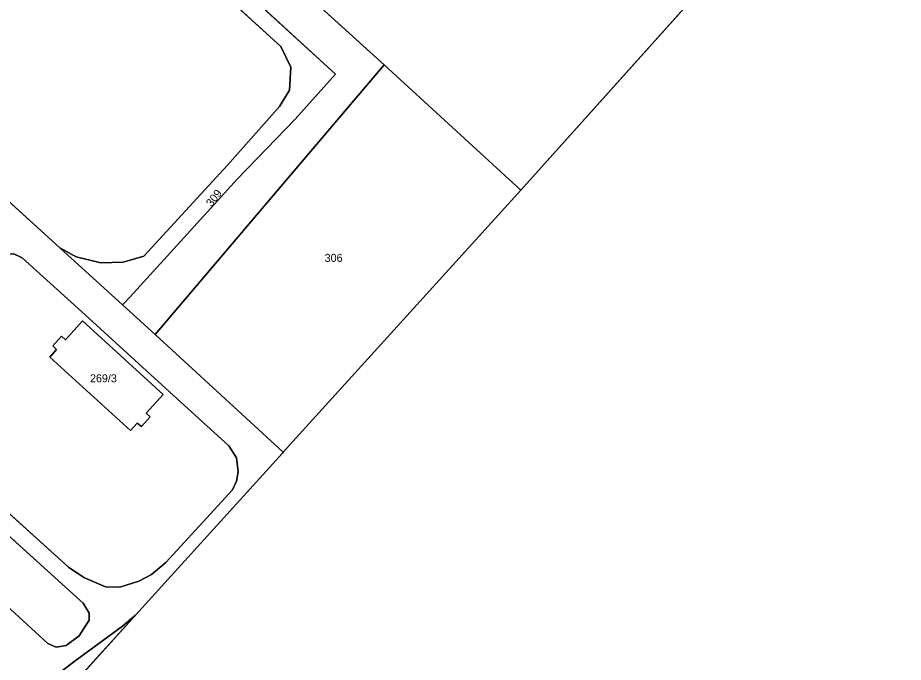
# Model space of a CAD drawing. Extents: x -689422 to -685210, y -987725 to -982160.
# Drawn here: x -685584.3 to -685396.3, y -986712.9 to -986576 of the extents above; entities that cross this region are included whole.
import ezdxf

# ---------------------------------------------------------------- set-up
doc = ezdxf.new("R2010")
doc.units = 0
for name, color, linetype in [('KN_Hranice obce', 7, 'Continuous'), ('KN_Hranice_katastrální území', 7, 'Continuous'), ('KN_Hranice_parcel', 7, 'Continuous'), ('KN_Parcelni cisla', 7, 'Continuous'), ('KN_Polygon parcely', 7, 'Continuous'), ('KN_POZEMKY_ORNA PUDA', 7, 'Continuous'), ('KN_POZEMKY_OSTATNI PLOCHA', 7, 'Continuous'), ('KN_VYUZITI_17_ostatni plocha_ostatni komunikace', 7, 'Continuous'), ('KN_VYUZITI_23_ostatni plocha_manipulacni plocha', 7, 'Continuous'), ('KN_VYUZITI_26_ostatni plocha_jina plocha', 7, 'Continuous')]:
    doc.layers.add(name, color=color, linetype=linetype)

msp = doc.modelspace()

# ---------------------------------------------------------------- linework, layer by layer
at = {"layer": 'KN_Hranice obce'}
msp.add_lwpolyline([(-685841.86, -987017.57), (-685785.3, -986953.97), (-685700.06, -986858.13), (-685584.26, -986730.44), (-685559.27, -986702.88), (-685528.11, -986668.5), (-685527.94, -986668.31), (-685477.48, -986612.64), (-685413.8, -986541.59)], dxfattribs=at)
at = {"layer": 'KN_Hranice_katastrální území'}
msp.add_lwpolyline([(-685841.86, -987017.57), (-685785.3, -986953.97), (-685700.06, -986858.13), (-685584.26, -986730.44), (-685559.27, -986702.88), (-685528.11, -986668.5), (-685527.94, -986668.31), (-685477.48, -986612.64), (-685413.8, -986541.59)], dxfattribs=at)
at = {"layer": 'KN_Hranice_parcel'}
for p, q in [((-685413.8, -986541.59), (-685477.48, -986612.64)), ((-685506.48, -986586.07), (-685555.09, -986643.32)), ((-685506.48, -986586.07), (-685477.48, -986612.64)), ((-685575.38, -986624.9), (-685598.49, -986603.91)), ((-685477.48, -986612.64), (-685527.94, -986668.31)), ((-685562.04, -986637.01), (-685575.38, -986624.9)), ((-685555.09, -986643.32), (-685562.04, -986637.01)), ((-685527.94, -986668.31), (-685555.09, -986643.32)), ((-685559.27, -986702.88), (-685528.11, -986668.5)), ((-685528.11, -986668.5), (-685527.94, -986668.31))]:
    msp.add_line(p, q, dxfattribs=at)
for points in [[(-685821.56, -986429.08), (-685761.63, -986362.24), (-685757.55, -986357.69), (-685745.03, -986369.08), (-685655.73, -986450.31), (-685641.75, -986463.02), (-685596.88, -986503.84), (-685554.92, -986542.01), (-685539.36, -986556.16), (-685526.59, -986567.78), (-685506.48, -986586.07)], [(-685562.04, -986637.01), (-685560.45, -986635.27), (-685537.64, -986610.23), (-685525.38, -986597.6), (-685516.86, -986588), (-685619.82, -986493.67)], [(-685650.49, -986556.69), (-685658.84, -986549.13), (-685655.64, -986544.63), (-685622.23, -986507.05), (-685618.73, -986504.65), (-685614.24, -986503.96), (-685528.43, -986582.18), (-685526.31, -986586.53), (-685526.58, -986591.42), (-685528.7, -986594.86), (-685539.75, -986607.38), (-685557.52, -986626.7), (-685561.93, -986627.97), (-685566.68, -986628.06), (-685571.87, -986626.78), (-685575.38, -986624.9)], [(-685685.47, -986595.53), (-685678.26, -986602.67), (-685658.26, -986620.82), (-685596.03, -986677.17), (-685570.4, -986700.37), (-685569.11, -986702.49), (-685569.13, -986703.94), (-685571.26, -986707.28), (-685574.01, -986709.32), (-685576.13, -986709.69), (-685577.92, -986708.87), (-685588.44, -986699.3), (-685623.2, -986667.73), (-685672.76, -986622.63), (-685688.24, -986608.57), (-685711.78, -986584.82)], [(-685589.43, -986626.56), (-685587.12, -986626.14), (-685585.15, -986626.14), (-685583.32, -986627.02), (-685569.98, -986639.11), (-685552.05, -986655.49), (-685539.49, -986666.96), (-685537.85, -986669.49), (-685537.5, -986672.45), (-685537.84, -986674.43), (-685538.68, -986676.24), (-685552.85, -986691.68), (-685555.9, -986694.26), (-685558.55, -986695.66), (-685562.65, -986696.93), (-685565.63, -986696.87), (-685570.23, -986694.89), (-685573.52, -986692.68), (-685593.54, -986674.63), (-685653.54, -986620.21), (-685654.88, -986617.53), (-685654.76, -986616.61), (-685653.81, -986614.64), (-685648.2, -986608.52)], [(-685553.4, -986656.05), (-685557, -986660.03), (-685556.18, -986660.79), (-685558.05, -986662.86), (-685558.92, -986662.1), (-685560.37, -986663.71), (-685577.5, -986648.12), (-685576.04, -986646.5), (-685576.85, -986645.73), (-685574.98, -986643.68), (-685574.14, -986644.42), (-685570.55, -986640.42), (-685553.4, -986656.05)], [(-685839.62, -986712.96), (-685830.55, -986720.77), (-685744.2, -986799.75), (-685711.61, -986829.07), (-685704.03, -986835.7), (-685700.59, -986837.27), (-685694.68, -986838.15), (-685688.9, -986836.65), (-685684.16, -986833.04), (-685652.95, -986798.78), (-685581.97, -986720.83), (-685577.53, -986716.79), (-685572.07, -986712.6), (-685562.07, -986705.25), (-685559.27, -986702.88)], [(-685559.27, -986702.88), (-685584.26, -986730.44), (-685700.06, -986858.13)]]:
    msp.add_lwpolyline(points, dxfattribs=at)
at = {"layer": 'KN_Polygon parcely'}
for points in [[(-685596.88, -986503.84), (-685554.92, -986542.01), (-685539.36, -986556.16), (-685526.59, -986567.78), (-685506.48, -986586.07), (-685477.48, -986612.64), (-685413.8, -986541.59), (-685409.16, -986543.95), (-685399.06, -986539.5), (-685396.31, -986532.01), (-685419.54, -986507.8), (-685446.31, -986491.78), (-685510.16, -986432.68), (-685596.09, -986380.37)], [(-685619.82, -986493.67), (-685516.86, -986588), (-685525.38, -986597.6), (-685537.64, -986610.23), (-685560.45, -986635.27), (-685562.04, -986637.01), (-685555.09, -986643.32), (-685506.48, -986586.07), (-685526.59, -986567.78), (-685539.36, -986556.16), (-685554.92, -986542.01), (-685596.88, -986503.84)], [(-685614.24, -986503.96), (-685528.43, -986582.18), (-685526.31, -986586.53), (-685526.58, -986591.42), (-685528.7, -986594.86), (-685539.75, -986607.38), (-685557.52, -986626.7), (-685561.93, -986627.97), (-685566.68, -986628.06), (-685571.87, -986626.78), (-685575.38, -986624.9), (-685562.04, -986637.01), (-685560.45, -986635.27), (-685537.64, -986610.23), (-685525.38, -986597.6), (-685516.86, -986588), (-685619.82, -986493.67)], [(-685577.53, -986716.79), (-685572.07, -986712.6), (-685562.07, -986705.25), (-685559.27, -986702.88), (-685528.11, -986668.5), (-685527.94, -986668.31), (-685555.09, -986643.32), (-685562.04, -986637.01), (-685575.38, -986624.9), (-685598.49, -986603.91), (-685606.24, -986596.87), (-685650.49, -986556.69), (-685655.06, -986561.66), (-685650.02, -986566.23)], [(-685585.15, -986626.14), (-685583.32, -986627.02), (-685569.98, -986639.11), (-685552.05, -986655.49), (-685539.49, -986666.96), (-685537.85, -986669.49), (-685537.5, -986672.45), (-685537.84, -986674.43), (-685538.68, -986676.24), (-685552.85, -986691.68), (-685555.9, -986694.26), (-685558.55, -986695.66), (-685562.65, -986696.93), (-685565.63, -986696.87), (-685570.23, -986694.89), (-685573.52, -986692.68), (-685593.54, -986674.63)], [(-685593.54, -986674.63), (-685573.52, -986692.68), (-685570.23, -986694.89), (-685565.63, -986696.87), (-685562.65, -986696.93), (-685558.55, -986695.66), (-685555.9, -986694.26), (-685552.85, -986691.68), (-685538.68, -986676.24), (-685537.84, -986674.43), (-685537.5, -986672.45), (-685537.85, -986669.49), (-685539.49, -986666.96), (-685552.05, -986655.49), (-685569.98, -986639.11), (-685583.32, -986627.02), (-685585.15, -986626.14)], [(-685596.03, -986677.17), (-685570.4, -986700.37), (-685569.11, -986702.49), (-685569.13, -986703.94), (-685571.26, -986707.28), (-685574.01, -986709.32), (-685576.13, -986709.69), (-685577.92, -986708.87), (-685588.44, -986699.3)]]:
    msp.add_lwpolyline(points, dxfattribs=at)
for points in [[(-685604.05, -986594.78), (-685599.47, -986589.68), (-685592.16, -986596.4), (-685596.72, -986601.42), (-685598.49, -986603.91), (-685575.38, -986624.9), (-685571.87, -986626.78), (-685566.68, -986628.06), (-685561.93, -986627.97), (-685557.52, -986626.7), (-685539.75, -986607.38), (-685528.7, -986594.86), (-685526.58, -986591.42), (-685526.31, -986586.53), (-685528.43, -986582.18), (-685614.24, -986503.96), (-685618.73, -986504.65), (-685622.23, -986507.05), (-685655.64, -986544.63), (-685658.84, -986549.13), (-685650.49, -986556.69), (-685606.24, -986596.87)], [(-685705.85, -986578.24), (-685711.78, -986584.82), (-685688.24, -986608.57), (-685672.76, -986622.63), (-685623.2, -986667.73), (-685588.44, -986699.3), (-685577.92, -986708.87), (-685576.13, -986709.69), (-685574.01, -986709.32), (-685571.26, -986707.28), (-685569.13, -986703.94), (-685569.11, -986702.49), (-685570.4, -986700.37), (-685596.03, -986677.17), (-685658.26, -986620.82), (-685678.26, -986602.67), (-685685.47, -986595.53), (-685685.85, -986595.94)], [(-685506.48, -986586.07), (-685555.09, -986643.32), (-685527.94, -986668.31), (-685477.48, -986612.64)], [(-685553.4, -986656.05), (-685570.55, -986640.42), (-685574.14, -986644.42), (-685574.98, -986643.68), (-685576.85, -986645.73), (-685576.04, -986646.5), (-685577.5, -986648.12), (-685560.37, -986663.71), (-685558.92, -986662.1), (-685558.05, -986662.86), (-685556.18, -986660.79), (-685557, -986660.03)], [(-685553.4, -986656.05), (-685557, -986660.03), (-685556.18, -986660.79), (-685558.05, -986662.86), (-685558.92, -986662.1), (-685560.37, -986663.71), (-685577.5, -986648.12), (-685576.04, -986646.5), (-685576.85, -986645.73), (-685574.98, -986643.68), (-685574.14, -986644.42), (-685570.55, -986640.42)], [(-685848.24, -986722.49), (-685790.39, -986775.56), (-685729.36, -986831.55), (-685700.06, -986858.13), (-685584.26, -986730.44), (-685559.27, -986702.88), (-685562.07, -986705.25), (-685572.07, -986712.6), (-685577.53, -986716.79), (-685581.97, -986720.83), (-685652.95, -986798.78), (-685684.16, -986833.04), (-685688.9, -986836.65), (-685694.68, -986838.15), (-685700.59, -986837.27), (-685704.03, -986835.7), (-685711.61, -986829.07), (-685744.2, -986799.75), (-685830.55, -986720.77), (-685839.62, -986712.96)]]:
    msp.add_lwpolyline(points, close=True, dxfattribs=at)
at = {"layer": 'KN_POZEMKY_ORNA PUDA'}
for p, q in [((-685413.8, -986541.59), (-685477.48, -986612.64)), ((-685506.48, -986586.07), (-685526.59, -986567.78)), ((-685477.48, -986612.64), (-685506.48, -986586.07))]:
    msp.add_line(p, q, dxfattribs=at)
at = {"layer": 'KN_POZEMKY_OSTATNI PLOCHA'}
for p, q in [((-685516.86, -986588), (-685619.82, -986493.67)), ((-685619.82, -986493.67), (-685516.86, -986588)), ((-685614.24, -986503.96), (-685528.43, -986582.18)), ((-685528.43, -986582.18), (-685614.24, -986503.96)), ((-685526.59, -986567.78), (-685506.48, -986586.07)), ((-685528.43, -986582.18), (-685526.31, -986586.53)), ((-685526.31, -986586.53), (-685528.43, -986582.18)), ((-685506.48, -986586.07), (-685555.09, -986643.32)), ((-685555.09, -986643.32), (-685506.48, -986586.07)), ((-685526.31, -986586.53), (-685526.58, -986591.42)), ((-685526.58, -986591.42), (-685526.31, -986586.53)), ((-685506.48, -986586.07), (-685477.48, -986612.64)), ((-685525.38, -986597.6), (-685516.86, -986588)), ((-685516.86, -986588), (-685525.38, -986597.6)), ((-685526.58, -986591.42), (-685528.7, -986594.86)), ((-685528.7, -986594.86), (-685526.58, -986591.42)), ((-685528.7, -986594.86), (-685539.75, -986607.38)), ((-685539.75, -986607.38), (-685528.7, -986594.86)), ((-685537.64, -986610.23), (-685525.38, -986597.6)), ((-685525.38, -986597.6), (-685537.64, -986610.23)), ((-685575.38, -986624.9), (-685598.49, -986603.91)), ((-685598.49, -986603.91), (-685575.38, -986624.9)), ((-685539.75, -986607.38), (-685557.52, -986626.7)), ((-685557.52, -986626.7), (-685539.75, -986607.38)), ((-685560.45, -986635.27), (-685537.64, -986610.23)), ((-685537.64, -986610.23), (-685560.45, -986635.27)), ((-685477.48, -986612.64), (-685527.94, -986668.31)), ((-685585.15, -986626.14), (-685583.32, -986627.02)), ((-685583.32, -986627.02), (-685585.15, -986626.14)), ((-685571.87, -986626.78), (-685575.38, -986624.9)), ((-685575.38, -986624.9), (-685562.04, -986637.01)), ((-685562.04, -986637.01), (-685575.38, -986624.9)), ((-685575.38, -986624.9), (-685571.87, -986626.78)), ((-685583.32, -986627.02), (-685569.98, -986639.11)), ((-685569.98, -986639.11), (-685583.32, -986627.02)), ((-685566.68, -986628.06), (-685571.87, -986626.78)), ((-685571.87, -986626.78), (-685566.68, -986628.06)), ((-685561.93, -986627.97), (-685566.68, -986628.06)), ((-685566.68, -986628.06), (-685561.93, -986627.97)), ((-685557.52, -986626.7), (-685561.93, -986627.97)), ((-685561.93, -986627.97), (-685557.52, -986626.7)), ((-685562.04, -986637.01), (-685560.45, -986635.27)), ((-685560.45, -986635.27), (-685562.04, -986637.01)), ((-685555.09, -986643.32), (-685562.04, -986637.01)), ((-685562.04, -986637.01), (-685555.09, -986643.32)), ((-685569.98, -986639.11), (-685552.05, -986655.49)), ((-685552.05, -986655.49), (-685569.98, -986639.11)), ((-685570.55, -986640.42), (-685574.14, -986644.42)), ((-685574.14, -986644.42), (-685570.55, -986640.42)), ((-685553.4, -986656.05), (-685570.55, -986640.42)), ((-685570.55, -986640.42), (-685553.4, -986656.05)), ((-685555.09, -986643.32), (-685527.94, -986668.31)), ((-685527.94, -986668.31), (-685555.09, -986643.32)), ((-685574.98, -986643.68), (-685576.85, -986645.73)), ((-685576.85, -986645.73), (-685574.98, -986643.68)), ((-685574.14, -986644.42), (-685574.98, -986643.68)), ((-685574.98, -986643.68), (-685574.14, -986644.42)), ((-685576.04, -986646.5), (-685577.5, -986648.12)), ((-685577.5, -986648.12), (-685576.04, -986646.5)), ((-685576.85, -986645.73), (-685576.04, -986646.5)), ((-685576.04, -986646.5), (-685576.85, -986645.73)), ((-685577.5, -986648.12), (-685560.37, -986663.71)), ((-685560.37, -986663.71), (-685577.5, -986648.12)), ((-685557, -986660.03), (-685553.4, -986656.05)), ((-685553.4, -986656.05), (-685557, -986660.03)), ((-685552.05, -986655.49), (-685539.49, -986666.96)), ((-685539.49, -986666.96), (-685552.05, -986655.49)), ((-685556.18, -986660.79), (-685557, -986660.03)), ((-685557, -986660.03), (-685556.18, -986660.79)), ((-685560.37, -986663.71), (-685558.92, -986662.1)), ((-685558.92, -986662.1), (-685560.37, -986663.71)), ((-685558.92, -986662.1), (-685558.05, -986662.86)), ((-685558.05, -986662.86), (-685558.92, -986662.1)), ((-685558.05, -986662.86), (-685556.18, -986660.79)), ((-685556.18, -986660.79), (-685558.05, -986662.86)), ((-685539.49, -986666.96), (-685537.85, -986669.49)), ((-685537.85, -986669.49), (-685539.49, -986666.96)), ((-685528.11, -986668.5), (-685559.27, -986702.88)), ((-685537.85, -986669.49), (-685537.5, -986672.45)), ((-685537.5, -986672.45), (-685537.85, -986669.49)), ((-685527.94, -986668.31), (-685528.11, -986668.5)), ((-685537.5, -986672.45), (-685537.84, -986674.43)), ((-685537.84, -986674.43), (-685537.5, -986672.45)), ((-685573.52, -986692.68), (-685593.54, -986674.63)), ((-685593.54, -986674.63), (-685573.52, -986692.68)), ((-685537.84, -986674.43), (-685538.68, -986676.24)), ((-685538.68, -986676.24), (-685537.84, -986674.43)), ((-685596.03, -986677.17), (-685570.4, -986700.37)), ((-685570.4, -986700.37), (-685596.03, -986677.17)), ((-685538.68, -986676.24), (-685552.85, -986691.68)), ((-685552.85, -986691.68), (-685538.68, -986676.24)), ((-685552.85, -986691.68), (-685555.9, -986694.26)), ((-685555.9, -986694.26), (-685552.85, -986691.68)), ((-685570.23, -986694.89), (-685573.52, -986692.68)), ((-685573.52, -986692.68), (-685570.23, -986694.89)), ((-685555.9, -986694.26), (-685558.55, -986695.66)), ((-685558.55, -986695.66), (-685555.9, -986694.26)), ((-685565.63, -986696.87), (-685570.23, -986694.89)), ((-685570.23, -986694.89), (-685565.63, -986696.87)), ((-685558.55, -986695.66), (-685562.65, -986696.93)), ((-685562.65, -986696.93), (-685558.55, -986695.66)), ((-685562.65, -986696.93), (-685565.63, -986696.87)), ((-685565.63, -986696.87), (-685562.65, -986696.93)), ((-685577.92, -986708.87), (-685588.44, -986699.3)), ((-685588.44, -986699.3), (-685577.92, -986708.87)), ((-685570.4, -986700.37), (-685569.11, -986702.49)), ((-685569.11, -986702.49), (-685570.4, -986700.37)), ((-685559.27, -986702.88), (-685584.26, -986730.44)), ((-685569.11, -986702.49), (-685569.13, -986703.94)), ((-685569.13, -986703.94), (-685569.11, -986702.49)), ((-685562.07, -986705.25), (-685559.27, -986702.88)), ((-685559.27, -986702.88), (-685562.07, -986705.25)), ((-685572.07, -986712.6), (-685562.07, -986705.25)), ((-685562.07, -986705.25), (-685572.07, -986712.6)), ((-685569.13, -986703.94), (-685571.26, -986707.28)), ((-685571.26, -986707.28), (-685569.13, -986703.94)), ((-685571.26, -986707.28), (-685574.01, -986709.32)), ((-685574.01, -986709.32), (-685571.26, -986707.28)), ((-685576.13, -986709.69), (-685577.92, -986708.87)), ((-685577.92, -986708.87), (-685576.13, -986709.69)), ((-685574.01, -986709.32), (-685576.13, -986709.69)), ((-685576.13, -986709.69), (-685574.01, -986709.32)), ((-685577.53, -986716.79), (-685572.07, -986712.6)), ((-685572.07, -986712.6), (-685577.53, -986716.79))]:
    msp.add_line(p, q, dxfattribs=at)
at = {"layer": 'KN_VYUZITI_17_ostatni plocha_ostatni komunikace'}
for p, q in [((-685619.82, -986493.67), (-685516.86, -986588)), ((-685528.43, -986582.18), (-685614.24, -986503.96)), ((-685526.31, -986586.53), (-685528.43, -986582.18)), ((-685526.58, -986591.42), (-685526.31, -986586.53)), ((-685516.86, -986588), (-685525.38, -986597.6)), ((-685528.7, -986594.86), (-685526.58, -986591.42)), ((-685539.75, -986607.38), (-685528.7, -986594.86)), ((-685525.38, -986597.6), (-685537.64, -986610.23)), ((-685598.49, -986603.91), (-685575.38, -986624.9)), ((-685557.52, -986626.7), (-685539.75, -986607.38)), ((-685537.64, -986610.23), (-685560.45, -986635.27)), ((-685583.32, -986627.02), (-685585.15, -986626.14)), ((-685575.38, -986624.9), (-685562.04, -986637.01)), ((-685562.04, -986637.01), (-685575.38, -986624.9)), ((-685575.38, -986624.9), (-685571.87, -986626.78)), ((-685569.98, -986639.11), (-685583.32, -986627.02)), ((-685571.87, -986626.78), (-685566.68, -986628.06)), ((-685566.68, -986628.06), (-685561.93, -986627.97)), ((-685561.93, -986627.97), (-685557.52, -986626.7)), ((-685560.45, -986635.27), (-685562.04, -986637.01)), ((-685562.04, -986637.01), (-685555.09, -986643.32)), ((-685552.05, -986655.49), (-685569.98, -986639.11)), ((-685555.09, -986643.32), (-685527.94, -986668.31)), ((-685539.49, -986666.96), (-685552.05, -986655.49)), ((-685537.85, -986669.49), (-685539.49, -986666.96)), ((-685528.11, -986668.5), (-685559.27, -986702.88)), ((-685537.5, -986672.45), (-685537.85, -986669.49)), ((-685527.94, -986668.31), (-685528.11, -986668.5)), ((-685537.84, -986674.43), (-685537.5, -986672.45)), ((-685593.54, -986674.63), (-685573.52, -986692.68)), ((-685538.68, -986676.24), (-685537.84, -986674.43)), ((-685570.4, -986700.37), (-685596.03, -986677.17)), ((-685552.85, -986691.68), (-685538.68, -986676.24)), ((-685555.9, -986694.26), (-685552.85, -986691.68)), ((-685573.52, -986692.68), (-685570.23, -986694.89)), ((-685558.55, -986695.66), (-685555.9, -986694.26)), ((-685570.23, -986694.89), (-685565.63, -986696.87)), ((-685562.65, -986696.93), (-685558.55, -986695.66)), ((-685565.63, -986696.87), (-685562.65, -986696.93)), ((-685588.44, -986699.3), (-685577.92, -986708.87)), ((-685569.11, -986702.49), (-685570.4, -986700.37)), ((-685569.13, -986703.94), (-685569.11, -986702.49)), ((-685559.27, -986702.88), (-685562.07, -986705.25)), ((-685562.07, -986705.25), (-685572.07, -986712.6)), ((-685571.26, -986707.28), (-685569.13, -986703.94)), ((-685574.01, -986709.32), (-685571.26, -986707.28)), ((-685577.92, -986708.87), (-685576.13, -986709.69)), ((-685576.13, -986709.69), (-685574.01, -986709.32)), ((-685572.07, -986712.6), (-685577.53, -986716.79))]:
    msp.add_line(p, q, dxfattribs=at)
at = {"layer": 'KN_VYUZITI_23_ostatni plocha_manipulacni plocha'}
for p, q in [((-685516.86, -986588), (-685619.82, -986493.67)), ((-685614.24, -986503.96), (-685528.43, -986582.18)), ((-685526.59, -986567.78), (-685506.48, -986586.07)), ((-685528.43, -986582.18), (-685526.31, -986586.53)), ((-685506.48, -986586.07), (-685555.09, -986643.32)), ((-685526.31, -986586.53), (-685526.58, -986591.42)), ((-685525.38, -986597.6), (-685516.86, -986588)), ((-685526.58, -986591.42), (-685528.7, -986594.86)), ((-685528.7, -986594.86), (-685539.75, -986607.38)), ((-685537.64, -986610.23), (-685525.38, -986597.6)), ((-685575.38, -986624.9), (-685598.49, -986603.91)), ((-685539.75, -986607.38), (-685557.52, -986626.7)), ((-685560.45, -986635.27), (-685537.64, -986610.23)), ((-685585.15, -986626.14), (-685583.32, -986627.02)), ((-685571.87, -986626.78), (-685575.38, -986624.9)), ((-685583.32, -986627.02), (-685569.98, -986639.11)), ((-685566.68, -986628.06), (-685571.87, -986626.78)), ((-685561.93, -986627.97), (-685566.68, -986628.06)), ((-685557.52, -986626.7), (-685561.93, -986627.97)), ((-685562.04, -986637.01), (-685560.45, -986635.27)), ((-685555.09, -986643.32), (-685562.04, -986637.01)), ((-685569.98, -986639.11), (-685552.05, -986655.49)), ((-685570.55, -986640.42), (-685574.14, -986644.42)), ((-685553.4, -986656.05), (-685570.55, -986640.42)), ((-685574.98, -986643.68), (-685576.85, -986645.73)), ((-685574.14, -986644.42), (-685574.98, -986643.68)), ((-685576.04, -986646.5), (-685577.5, -986648.12)), ((-685576.85, -986645.73), (-685576.04, -986646.5)), ((-685577.5, -986648.12), (-685560.37, -986663.71)), ((-685557, -986660.03), (-685553.4, -986656.05)), ((-685552.05, -986655.49), (-685539.49, -986666.96)), ((-685556.18, -986660.79), (-685557, -986660.03)), ((-685560.37, -986663.71), (-685558.92, -986662.1)), ((-685558.92, -986662.1), (-685558.05, -986662.86)), ((-685558.05, -986662.86), (-685556.18, -986660.79)), ((-685539.49, -986666.96), (-685537.85, -986669.49)), ((-685537.85, -986669.49), (-685537.5, -986672.45)), ((-685537.5, -986672.45), (-685537.84, -986674.43)), ((-685573.52, -986692.68), (-685593.54, -986674.63)), ((-685537.84, -986674.43), (-685538.68, -986676.24)), ((-685538.68, -986676.24), (-685552.85, -986691.68)), ((-685552.85, -986691.68), (-685555.9, -986694.26)), ((-685570.23, -986694.89), (-685573.52, -986692.68)), ((-685555.9, -986694.26), (-685558.55, -986695.66)), ((-685565.63, -986696.87), (-685570.23, -986694.89)), ((-685558.55, -986695.66), (-685562.65, -986696.93)), ((-685562.65, -986696.93), (-685565.63, -986696.87))]:
    msp.add_line(p, q, dxfattribs=at)
at = {"layer": 'KN_VYUZITI_26_ostatni plocha_jina plocha'}
for p, q in [((-685555.09, -986643.32), (-685506.48, -986586.07)), ((-685506.48, -986586.07), (-685477.48, -986612.64)), ((-685477.48, -986612.64), (-685527.94, -986668.31)), ((-685574.14, -986644.42), (-685570.55, -986640.42)), ((-685570.55, -986640.42), (-685553.4, -986656.05)), ((-685527.94, -986668.31), (-685555.09, -986643.32)), ((-685576.85, -986645.73), (-685574.98, -986643.68)), ((-685574.98, -986643.68), (-685574.14, -986644.42)), ((-685577.5, -986648.12), (-685576.04, -986646.5)), ((-685576.04, -986646.5), (-685576.85, -986645.73)), ((-685560.37, -986663.71), (-685577.5, -986648.12)), ((-685553.4, -986656.05), (-685557, -986660.03)), ((-685557, -986660.03), (-685556.18, -986660.79)), ((-685558.92, -986662.1), (-685560.37, -986663.71)), ((-685558.05, -986662.86), (-685558.92, -986662.1)), ((-685556.18, -986660.79), (-685558.05, -986662.86)), ((-685596.03, -986677.17), (-685570.4, -986700.37)), ((-685577.92, -986708.87), (-685588.44, -986699.3)), ((-685570.4, -986700.37), (-685569.11, -986702.49)), ((-685559.27, -986702.88), (-685584.26, -986730.44)), ((-685569.11, -986702.49), (-685569.13, -986703.94)), ((-685562.07, -986705.25), (-685559.27, -986702.88)), ((-685572.07, -986712.6), (-685562.07, -986705.25)), ((-685569.13, -986703.94), (-685571.26, -986707.28)), ((-685571.26, -986707.28), (-685574.01, -986709.32)), ((-685576.13, -986709.69), (-685577.92, -986708.87)), ((-685574.01, -986709.32), (-685576.13, -986709.69)), ((-685577.53, -986716.79), (-685572.07, -986712.6))]:
    msp.add_line(p, q, dxfattribs=at)

# ---------------------------------------------------------------- texts
at = {"layer": 'KN_Parcelni cisla'}
msp.add_text('309', height=1.7, rotation=52, dxfattribs=at).set_placement((-685543.15, -986616.32))
for s, p in [('306', (-685519.13, -986627.88)), ('269/3', (-685568.95, -986653.45))]:
    msp.add_text(s, height=1.7, dxfattribs=at).set_placement(p)

doc.saveas('drawing.dxf')
